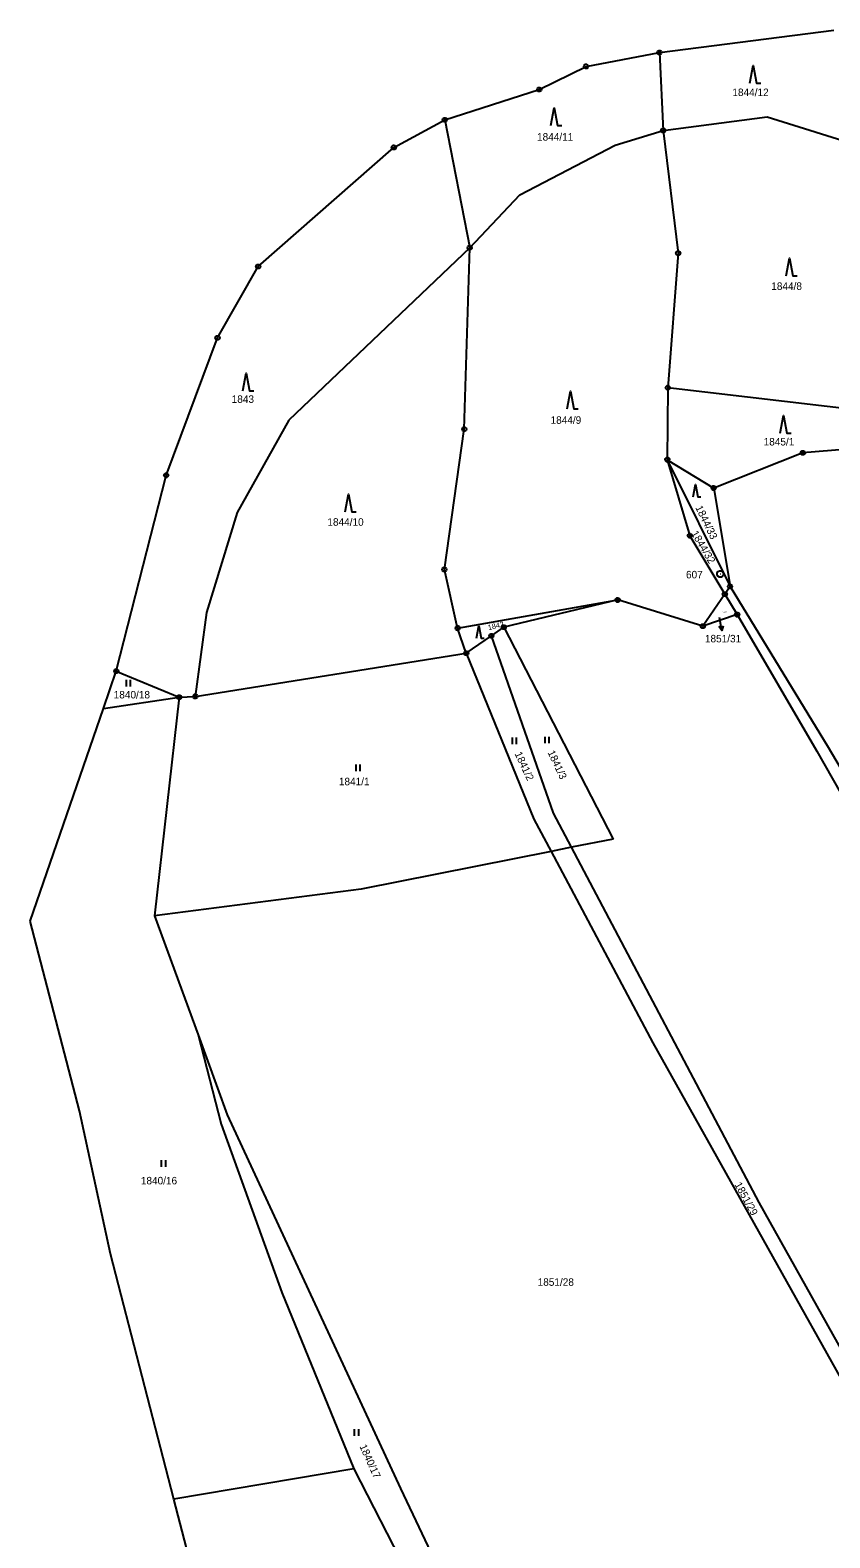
# Model space of a CAD drawing. Extents: x -609861 to -605046, y -1120287 to -1116307.
# Drawn here: x -608225.4 to -608044.1, y -1117183.7 to -1116842.2 of the extents above; entities that cross this region are included whole.
import ezdxf

# ---------------------------------------------------------------- set-up
doc = ezdxf.new("R2010")
doc.units = 0
for name, color, linetype in [('Vrstva 1', 7, 'Continuous'), ('Vrstva 2', 7, 'Continuous'), ('Vrstva 3', 7, 'Continuous'), ('Vrstva 7', 7, 'Continuous'), ('Vrstva 8', 7, 'Continuous')]:
    doc.layers.add(name, color=color, linetype=linetype)

msp = doc.modelspace()

# ---------------------------------------------------------------- linework, layer by layer
at = {"layer": 'Vrstva 1'}
for p, q in [((-608082.74, -1116847.29), (-608043.21, -1116842.22)), ((-608099.37, -1116850.44), (-608082.74, -1116847.29)), ((-608082.74, -1116847.29), (-608081.89, -1116864.97)), ((-608109.98, -1116855.67), (-608099.37, -1116850.44)), ((-608131.4, -1116862.56), (-608109.98, -1116855.67)), ((-608142.93, -1116868.79), (-608131.4, -1116862.56)), ((-608131.4, -1116862.56), (-608125.73, -1116891.51)), ((-608081.89, -1116864.97), (-608058.32, -1116861.83)), ((-608058.32, -1116861.83), (-608034.03, -1116869.43)), ((-608092.78, -1116868.27), (-608081.89, -1116864.97)), ((-608081.89, -1116864.97), (-608078.5, -1116892.73)), ((-608173.68, -1116895.76), (-608142.93, -1116868.79)), ((-608114.39, -1116879.51), (-608092.78, -1116868.27)), ((-608125.73, -1116891.51), (-608114.39, -1116879.51)), ((-608125.73, -1116891.51), (-608166.75, -1116930.53)), ((-608126.98, -1116932.62), (-608125.73, -1116891.51)), ((-608078.5, -1116892.73), (-608080.84, -1116923.21)), ((-608182.89, -1116911.94), (-608173.68, -1116895.76)), ((-608194.53, -1116943.08), (-608182.89, -1116911.94)), ((-608080.84, -1116923.21), (-608080.96, -1116939.52)), ((-608010.51, -1116931.46), (-608080.84, -1116923.21)), ((-608166.75, -1116930.53), (-608178.44, -1116951.46)), ((-608131.49, -1116964.41), (-608126.98, -1116932.62)), ((-608050.23, -1116937.99), (-608070.43, -1116945.94)), ((-608018.4, -1116935.25), (-608050.23, -1116937.99)), ((-608080.96, -1116939.52), (-608066.74, -1116968.25)), ((-608080.96, -1116939.52), (-608070.43, -1116945.94)), ((-608080.96, -1116939.52), (-608075.86, -1116956.75)), ((-608205.85, -1116987.44), (-608194.53, -1116943.08)), ((-608070.43, -1116945.94), (-608066.74, -1116968.25)), ((-608178.44, -1116951.46), (-608185.39, -1116974.11)), ((-608075.86, -1116956.75), (-608067.92, -1116969.97)), ((-608128.49, -1116977.67), (-608131.49, -1116964.41)), ((-608066.74, -1116968.25), (-608067.92, -1116969.97)), ((-608066.74, -1116968.25), (-608044.52, -1117004.62)), ((-608128.49, -1116977.67), (-608092.21, -1116971.3)), ((-608092.21, -1116971.3), (-608118, -1116977.48)), ((-608072.9, -1116977.24), (-608092.21, -1116971.3)), ((-608067.92, -1116969.97), (-608072.9, -1116977.24)), ((-608067.92, -1116969.97), (-608065.13, -1116974.62)), ((-608185.39, -1116974.11), (-608187.93, -1116993.15)), ((-608065.13, -1116974.62), (-608072.9, -1116977.24)), ((-608065.13, -1116974.62), (-608047.08, -1117005.52)), ((-608126.52, -1116983.37), (-608128.49, -1116977.67)), ((-608120.83, -1116979.44), (-608118, -1116977.48)), ((-608118, -1116977.48), (-608093.24, -1117025.46)), ((-608126.52, -1116983.37), (-608120.83, -1116979.44)), ((-608106.74, -1117019.56), (-608120.83, -1116979.44)), ((-608187.93, -1116993.15), (-608126.52, -1116983.37)), ((-608126.52, -1116983.37), (-608111.18, -1117020.91)), ((-608208.75, -1116995.85), (-608205.85, -1116987.44)), ((-608205.85, -1116987.44), (-608191.6, -1116993.31)), ((-608225.37, -1117044.03), (-608208.75, -1116995.85)), ((-608208.75, -1116995.85), (-608191.6, -1116993.31)), ((-608191.6, -1116993.31), (-608197.16, -1117042.85)), ((-608191.6, -1116993.31), (-608187.93, -1116993.15)), ((-608047.08, -1117005.52), (-608024.97, -1117044.65)), ((-608044.52, -1117004.62), (-608022.41, -1117042.17)), ((-608102.64, -1117027.32), (-608106.74, -1117019.56)), ((-608111.18, -1117020.91), (-608107.28, -1117028.24)), ((-608093.24, -1117025.46), (-608102.64, -1117027.32)), ((-608107.28, -1117028.24), (-608150.31, -1117036.77)), ((-608102.64, -1117027.32), (-608107.28, -1117028.24)), ((-608107.28, -1117028.24), (-608084.25, -1117071.64)), ((-608060.16, -1117107.77), (-608102.64, -1117027.32)), ((-608150.31, -1117036.77), (-608197.16, -1117042.85)), ((-608214.16, -1117086.98), (-608225.37, -1117044.03)), ((-608197.16, -1117042.85), (-608187.29, -1117069.81)), ((-608187.29, -1117069.81), (-608182.09, -1117090.02)), ((-608187.29, -1117069.81), (-608180.68, -1117087.89)), ((-608084.25, -1117071.64), (-608015.26, -1117194.78)), ((-608207.13, -1117119.42), (-608214.16, -1117086.98)), ((-608180.68, -1117087.89), (-608141.44, -1117172.55)), ((-608182.09, -1117090.02), (-608168.35, -1117128.16)), ((-608012.3, -1117193.39), (-608060.16, -1117107.77)), ((-608192.77, -1117175), (-608207.13, -1117119.42)), ((-608168.35, -1117128.16), (-608152.04, -1117168.1)), ((-608152.04, -1117168.1), (-608192.77, -1117175)), ((-608152.04, -1117168.1), (-608119.84, -1117230.48)), ((-608141.44, -1117172.55), (-608115.09, -1117228.07)), ((-608182.93, -1117213.09), (-608192.77, -1117175))]:
    msp.add_line(p, q, dxfattribs=at)
at = {"layer": 'Vrstva 3'}
for p, q in [((-608203.64, -1116989.39), (-608203.64, -1116990.89)), ((-608202.64, -1116990.89), (-608202.64, -1116989.39)), ((-608116.15, -1117002.47), (-608116.15, -1117003.97)), ((-608115.15, -1117003.97), (-608115.15, -1117002.47)), ((-608108.7, -1117002.26), (-608108.7, -1117003.76)), ((-608107.7, -1117003.76), (-608107.7, -1117002.26)), ((-608151.56, -1117008.59), (-608151.56, -1117010.09)), ((-608150.56, -1117010.09), (-608150.56, -1117008.59)), ((-608195.65, -1117098.21), (-608195.65, -1117099.71)), ((-608194.65, -1117099.71), (-608194.65, -1117098.21)), ((-608151.91, -1117159.16), (-608151.91, -1117160.66)), ((-608150.91, -1117160.66), (-608150.91, -1117159.16))]:
    msp.add_line(p, q, dxfattribs=at)
for points in [[(-608062.25, -1116854.26), (-608061.5, -1116850.26), (-608060.75, -1116854.26), (-608059.75, -1116854.26)], [(-608107.34, -1116863.85), (-608106.59, -1116859.85), (-608105.84, -1116863.85), (-608104.84, -1116863.85)], [(-608054.03, -1116897.88), (-608053.28, -1116893.88), (-608052.53, -1116897.88), (-608051.53, -1116897.88)], [(-608177.19, -1116923.95), (-608176.44, -1116919.95), (-608175.69, -1116923.95), (-608174.69, -1116923.95)], [(-608103.66, -1116927.99), (-608102.91, -1116923.99), (-608102.16, -1116927.99), (-608101.16, -1116927.99)], [(-608055.39, -1116933.53), (-608054.64, -1116929.53), (-608053.89, -1116933.53), (-608052.89, -1116933.53)], [(-608153.98, -1116951.3), (-608153.23, -1116947.3), (-608152.48, -1116951.3), (-608151.48, -1116951.3)], [(-608075.125, -1116947.95), (-608074.6, -1116945.15), (-608074.075, -1116947.95), (-608073.375, -1116947.95)], [(-608124.225, -1116979.92), (-608123.7, -1116977.12), (-608123.175, -1116979.92), (-608122.475, -1116979.92)]]:
    msp.add_lwpolyline(points, dxfattribs=at)
at = {"layer": 'Vrstva 7'}
msp.add_line((-608068.597, -1116978.219), (-608069.15, -1116975.27), dxfattribs=at)
msp.add_lwpolyline([(-608068.29, -1116977.144), (-608068.597, -1116978.219), (-608069.273, -1116977.328)], dxfattribs=at)
at = {"layer": 'Vrstva 8'}
for p, q in [((-608082.86, -1116847.29), (-608082.62, -1116847.29)), ((-608099.49, -1116850.44), (-608099.25, -1116850.44)), ((-608110.1, -1116855.67), (-608109.86, -1116855.67)), ((-608131.52, -1116862.56), (-608131.28, -1116862.56)), ((-608082.01, -1116864.97), (-608081.77, -1116864.97)), ((-608143.05, -1116868.79), (-608142.81, -1116868.79)), ((-608125.85, -1116891.51), (-608125.61, -1116891.51)), ((-608078.62, -1116892.73), (-608078.38, -1116892.73)), ((-608173.8, -1116895.76), (-608173.56, -1116895.76)), ((-608183.01, -1116911.94), (-608182.77, -1116911.94)), ((-608080.96, -1116923.21), (-608080.72, -1116923.21)), ((-608127.1, -1116932.62), (-608126.86, -1116932.62)), ((-608050.35, -1116937.99), (-608050.11, -1116937.99)), ((-608081.08, -1116939.52), (-608080.84, -1116939.52)), ((-608194.65, -1116943.08), (-608194.41, -1116943.08)), ((-608070.55, -1116945.94), (-608070.31, -1116945.94)), ((-608075.98, -1116956.75), (-608075.74, -1116956.75)), ((-608131.61, -1116964.41), (-608131.37, -1116964.41)), ((-608069.01, -1116965.4), (-608068.91, -1116965.4)), ((-608066.86, -1116968.25), (-608066.62, -1116968.25)), ((-608092.33, -1116971.3), (-608092.09, -1116971.3)), ((-608068.04, -1116969.97), (-608067.8, -1116969.97)), ((-608065.25, -1116974.62), (-608065.01, -1116974.62)), ((-608128.61, -1116977.67), (-608128.37, -1116977.67)), ((-608118.12, -1116977.48), (-608117.88, -1116977.48)), ((-608073.02, -1116977.24), (-608072.78, -1116977.24)), ((-608120.95, -1116979.44), (-608120.71, -1116979.44)), ((-608126.64, -1116983.37), (-608126.4, -1116983.37)), ((-608205.97, -1116987.44), (-608205.73, -1116987.44)), ((-608191.72, -1116993.31), (-608191.48, -1116993.31)), ((-608188.05, -1116993.15), (-608187.81, -1116993.15))]:
    msp.add_line(p, q, dxfattribs=at)
for points in [[(-608082.59, -1116846.81), (-608082.34, -1116846.99), (-608082.24, -1116847.28), (-608082.34, -1116847.57), (-608082.59, -1116847.75), (-608082.9, -1116847.75), (-608083.15, -1116847.57), (-608083.25, -1116847.28), (-608083.15, -1116846.99), (-608082.9, -1116846.81)], [(-608099.22, -1116849.96), (-608098.97, -1116850.14), (-608098.87, -1116850.43), (-608098.97, -1116850.72), (-608099.22, -1116850.9), (-608099.53, -1116850.9), (-608099.78, -1116850.72), (-608099.88, -1116850.43), (-608099.78, -1116850.14), (-608099.53, -1116849.96)], [(-608109.83, -1116855.19), (-608109.58, -1116855.37), (-608109.48, -1116855.66), (-608109.58, -1116855.95), (-608109.83, -1116856.13), (-608110.14, -1116856.13), (-608110.39, -1116855.95), (-608110.49, -1116855.66), (-608110.39, -1116855.37), (-608110.14, -1116855.19)], [(-608131.25, -1116862.08), (-608131, -1116862.26), (-608130.9, -1116862.55), (-608131, -1116862.84), (-608131.25, -1116863.02), (-608131.56, -1116863.02), (-608131.81, -1116862.84), (-608131.91, -1116862.55), (-608131.81, -1116862.26), (-608131.56, -1116862.08)], [(-608081.74, -1116864.49), (-608081.49, -1116864.67), (-608081.39, -1116864.96), (-608081.49, -1116865.25), (-608081.74, -1116865.43), (-608082.05, -1116865.43), (-608082.3, -1116865.25), (-608082.4, -1116864.96), (-608082.3, -1116864.67), (-608082.05, -1116864.49)], [(-608142.78, -1116868.31), (-608142.53, -1116868.49), (-608142.43, -1116868.78), (-608142.53, -1116869.07), (-608142.78, -1116869.25), (-608143.09, -1116869.25), (-608143.34, -1116869.07), (-608143.44, -1116868.78), (-608143.34, -1116868.49), (-608143.09, -1116868.31)], [(-608125.58, -1116891.03), (-608125.33, -1116891.21), (-608125.23, -1116891.5), (-608125.33, -1116891.79), (-608125.58, -1116891.97), (-608125.89, -1116891.97), (-608126.14, -1116891.79), (-608126.24, -1116891.5), (-608126.14, -1116891.21), (-608125.89, -1116891.03)], [(-608078.35, -1116892.25), (-608078.1, -1116892.43), (-608078, -1116892.72), (-608078.1, -1116893.01), (-608078.35, -1116893.19), (-608078.66, -1116893.19), (-608078.91, -1116893.01), (-608079.01, -1116892.72), (-608078.91, -1116892.43), (-608078.66, -1116892.25)], [(-608173.53, -1116895.28), (-608173.28, -1116895.46), (-608173.18, -1116895.75), (-608173.28, -1116896.04), (-608173.53, -1116896.22), (-608173.84, -1116896.22), (-608174.09, -1116896.04), (-608174.19, -1116895.75), (-608174.09, -1116895.46), (-608173.84, -1116895.28)], [(-608182.74, -1116911.46), (-608182.49, -1116911.64), (-608182.39, -1116911.93), (-608182.49, -1116912.22), (-608182.74, -1116912.4), (-608183.05, -1116912.4), (-608183.3, -1116912.22), (-608183.4, -1116911.93), (-608183.3, -1116911.64), (-608183.05, -1116911.46)], [(-608080.69, -1116922.73), (-608080.44, -1116922.91), (-608080.34, -1116923.2), (-608080.44, -1116923.49), (-608080.69, -1116923.67), (-608081, -1116923.67), (-608081.25, -1116923.49), (-608081.35, -1116923.2), (-608081.25, -1116922.91), (-608081, -1116922.73)], [(-608126.83, -1116932.14), (-608126.58, -1116932.32), (-608126.48, -1116932.61), (-608126.58, -1116932.9), (-608126.83, -1116933.08), (-608127.14, -1116933.08), (-608127.39, -1116932.9), (-608127.49, -1116932.61), (-608127.39, -1116932.32), (-608127.14, -1116932.14)], [(-608050.08, -1116937.51), (-608049.83, -1116937.69), (-608049.73, -1116937.98), (-608049.83, -1116938.27), (-608050.08, -1116938.45), (-608050.39, -1116938.45), (-608050.64, -1116938.27), (-608050.74, -1116937.98), (-608050.64, -1116937.69), (-608050.39, -1116937.51)], [(-608080.81, -1116939.04), (-608080.56, -1116939.22), (-608080.46, -1116939.51), (-608080.56, -1116939.8), (-608080.81, -1116939.98), (-608081.12, -1116939.98), (-608081.37, -1116939.8), (-608081.47, -1116939.51), (-608081.37, -1116939.22), (-608081.12, -1116939.04)], [(-608194.38, -1116942.6), (-608194.13, -1116942.78), (-608194.03, -1116943.07), (-608194.13, -1116943.36), (-608194.38, -1116943.54), (-608194.69, -1116943.54), (-608194.94, -1116943.36), (-608195.04, -1116943.07), (-608194.94, -1116942.78), (-608194.69, -1116942.6)], [(-608070.28, -1116945.46), (-608070.03, -1116945.64), (-608069.93, -1116945.93), (-608070.03, -1116946.22), (-608070.28, -1116946.4), (-608070.59, -1116946.4), (-608070.84, -1116946.22), (-608070.94, -1116945.93), (-608070.84, -1116945.64), (-608070.59, -1116945.46)], [(-608075.71, -1116956.27), (-608075.46, -1116956.45), (-608075.36, -1116956.74), (-608075.46, -1116957.03), (-608075.71, -1116957.21), (-608076.02, -1116957.21), (-608076.27, -1116957.03), (-608076.37, -1116956.74), (-608076.27, -1116956.45), (-608076.02, -1116956.27)], [(-608131.34, -1116963.93), (-608131.09, -1116964.11), (-608130.99, -1116964.4), (-608131.09, -1116964.69), (-608131.34, -1116964.87), (-608131.65, -1116964.87), (-608131.9, -1116964.69), (-608132, -1116964.4), (-608131.9, -1116964.11), (-608131.65, -1116963.93)], [(-608068.77, -1116964.68), (-608068.43, -1116964.87), (-608068.24, -1116965.21), (-608068.24, -1116965.6), (-608068.43, -1116965.94), (-608068.77, -1116966.13), (-608069.16, -1116966.13), (-608069.5, -1116965.94), (-608069.69, -1116965.6), (-608069.69, -1116965.21), (-608069.5, -1116964.87), (-608069.16, -1116964.68)], [(-608066.59, -1116967.77), (-608066.34, -1116967.95), (-608066.24, -1116968.24), (-608066.34, -1116968.53), (-608066.59, -1116968.71), (-608066.9, -1116968.71), (-608067.15, -1116968.53), (-608067.25, -1116968.24), (-608067.15, -1116967.95), (-608066.9, -1116967.77)], [(-608092.06, -1116970.82), (-608091.81, -1116971), (-608091.71, -1116971.29), (-608091.81, -1116971.58), (-608092.06, -1116971.76), (-608092.37, -1116971.76), (-608092.62, -1116971.58), (-608092.72, -1116971.29), (-608092.62, -1116971), (-608092.37, -1116970.82)], [(-608067.77, -1116969.49), (-608067.52, -1116969.67), (-608067.42, -1116969.96), (-608067.52, -1116970.25), (-608067.77, -1116970.43), (-608068.08, -1116970.43), (-608068.33, -1116970.25), (-608068.43, -1116969.96), (-608068.33, -1116969.67), (-608068.08, -1116969.49)], [(-608064.98, -1116974.14), (-608064.73, -1116974.32), (-608064.63, -1116974.61), (-608064.73, -1116974.9), (-608064.98, -1116975.08), (-608065.29, -1116975.08), (-608065.54, -1116974.9), (-608065.64, -1116974.61), (-608065.54, -1116974.32), (-608065.29, -1116974.14)], [(-608128.34, -1116977.19), (-608128.09, -1116977.37), (-608127.99, -1116977.66), (-608128.09, -1116977.95), (-608128.34, -1116978.13), (-608128.65, -1116978.13), (-608128.9, -1116977.95), (-608129, -1116977.66), (-608128.9, -1116977.37), (-608128.65, -1116977.19)], [(-608120.68, -1116978.96), (-608120.43, -1116979.14), (-608120.33, -1116979.43), (-608120.43, -1116979.72), (-608120.68, -1116979.9), (-608120.99, -1116979.9), (-608121.24, -1116979.72), (-608121.34, -1116979.43), (-608121.24, -1116979.14), (-608120.99, -1116978.96)], [(-608117.85, -1116977), (-608117.6, -1116977.18), (-608117.5, -1116977.47), (-608117.6, -1116977.76), (-608117.85, -1116977.94), (-608118.16, -1116977.94), (-608118.41, -1116977.76), (-608118.51, -1116977.47), (-608118.41, -1116977.18), (-608118.16, -1116977)], [(-608072.75, -1116976.76), (-608072.5, -1116976.94), (-608072.4, -1116977.23), (-608072.5, -1116977.52), (-608072.75, -1116977.7), (-608073.06, -1116977.7), (-608073.31, -1116977.52), (-608073.41, -1116977.23), (-608073.31, -1116976.94), (-608073.06, -1116976.76)], [(-608126.37, -1116982.89), (-608126.12, -1116983.07), (-608126.02, -1116983.36), (-608126.12, -1116983.65), (-608126.37, -1116983.83), (-608126.68, -1116983.83), (-608126.93, -1116983.65), (-608127.03, -1116983.36), (-608126.93, -1116983.07), (-608126.68, -1116982.89)], [(-608205.7, -1116986.96), (-608205.45, -1116987.14), (-608205.35, -1116987.43), (-608205.45, -1116987.72), (-608205.7, -1116987.9), (-608206.01, -1116987.9), (-608206.26, -1116987.72), (-608206.36, -1116987.43), (-608206.26, -1116987.14), (-608206.01, -1116986.96)], [(-608191.45, -1116992.83), (-608191.2, -1116993.01), (-608191.1, -1116993.3), (-608191.2, -1116993.59), (-608191.45, -1116993.77), (-608191.76, -1116993.77), (-608192.01, -1116993.59), (-608192.11, -1116993.3), (-608192.01, -1116993.01), (-608191.76, -1116992.83)], [(-608187.78, -1116992.67), (-608187.53, -1116992.85), (-608187.43, -1116993.14), (-608187.53, -1116993.43), (-608187.78, -1116993.61), (-608188.09, -1116993.61), (-608188.34, -1116993.43), (-608188.44, -1116993.14), (-608188.34, -1116992.85), (-608188.09, -1116992.67)]]:
    msp.add_lwpolyline(points, close=True, dxfattribs=at)

# ---------------------------------------------------------------- texts
at = {"layer": 'Vrstva 2'}
for s, height, p in [('1844/12', 1.7, (-608066.207, -1116857.15)), ('1844/11', 1.7, (-608110.487, -1116867.25)), ('1844/8', 1.7, (-608057.397, -1116901.06)), ('1843', 1.7, (-608179.687, -1116926.65)), ('1844/9', 1.7, (-608107.417, -1116931.39)), ('1845/1', 1.7, (-608059.127, -1116936.3)), ('1844/10', 1.7, (-608157.997, -1116954.48)), ('1851/31', 0.2, (-608068.434, -1116974.16)), ('1840/18', 1.7, (-608206.427, -1116993.6)), ('1841/1', 1.7, (-608155.397, -1117013.27)), ('1840/16', 1.7, (-608200.277, -1117103.68)), ('1851/28', 1.7, (-608110.347, -1117126.65))]:
    msp.add_text(s, height=height, dxfattribs=at).set_placement(p)
for s, height, rotation, p in [('1844/33', 1.7, 296.10459, (-608074.647, -1116950.373)), ('1844/32', 1.7, 300.57366, (-608075.61, -1116956.198)), ('1842', 1.2, 13.5218, (-608121.48, -1116978.155)), ('1841/2', 1.7, 295.18786, (-608115.603, -1117006.135)), ('1841/3', 1.7, 295.18786, (-608108.143, -1117005.815)), ('1851/29', 1.7, 298.79749, (-608065.781, -1117103.724)), ('1840/17', 1.7, 294.32842, (-608150.768, -1117163.008))]:
    msp.add_text(s, height=height, rotation=rotation, dxfattribs=at).set_placement(p)
at = {"layer": 'Vrstva 7'}
msp.add_text('1851/31', height=1.7, dxfattribs=at).set_placement((-608072.438, -1116980.9))
at = {"layer": 'Vrstva 8'}
msp.add_text('607', height=1.7, dxfattribs=at).set_placement((-608076.723, -1116966.4))

doc.saveas('drawing.dxf')
